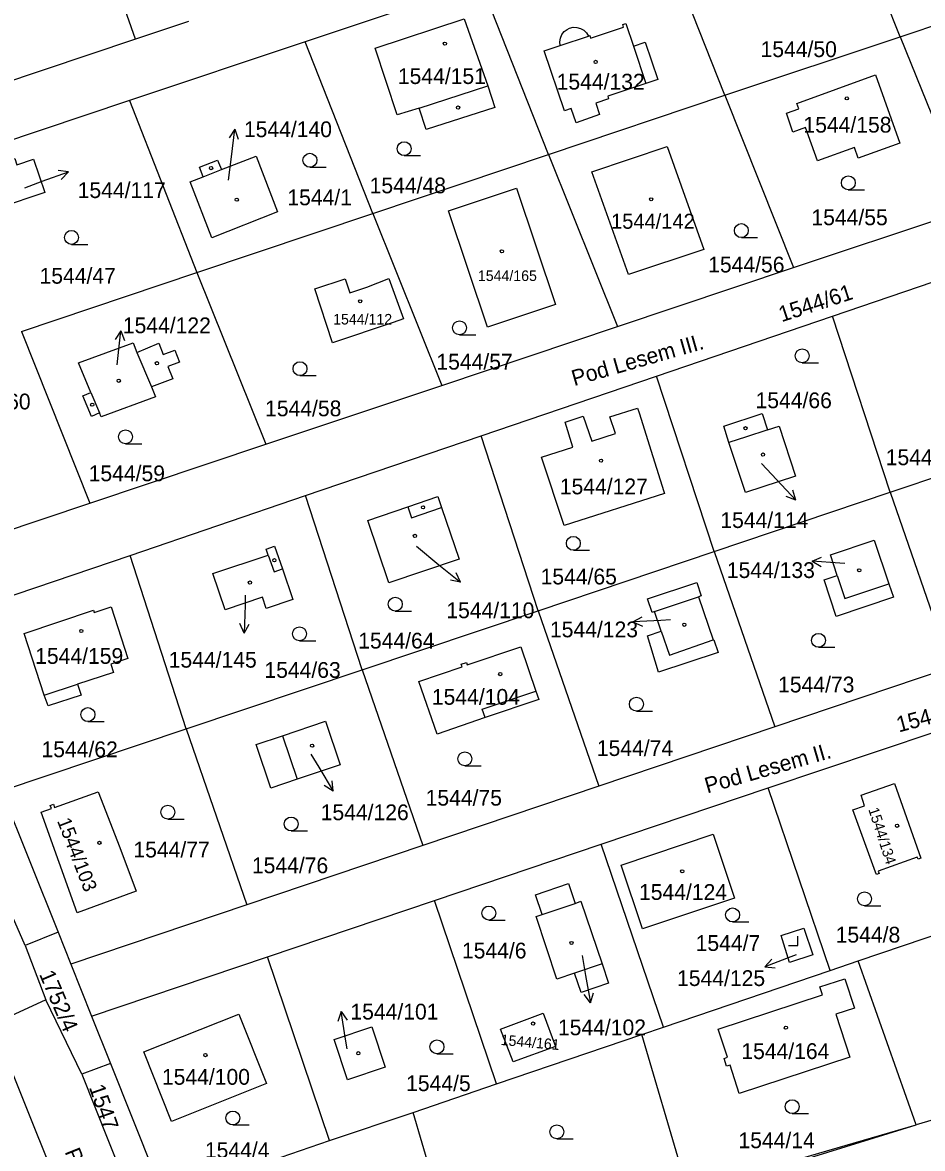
# Model space of a CAD drawing. Extents: x -724107 to -720612, y -1045267 to -1038441.
# Drawn here: x -722966.9 to -722870, y -1044121.9 to -1044000.6 of the extents above; entities that cross this region are included whole.
import ezdxf

# ---------------------------------------------------------------- set-up
doc = ezdxf.new("R2010")
doc.units = 0
for name, color, linetype in [('Hranice parcel', 7, 'Continuous'), ('Parcelní čísla', 7, 'Continuous'), ('Pop  PČ popisy', 7, 'Continuous'), ('Vnitřní kresba', 7, 'Continuous'), ('Značky budov', 7, 'Continuous'), ('Značky kultur', 7, 'Continuous')]:
    doc.layers.add(name, color=color, linetype=linetype)

msp = doc.modelspace()

# ---------------------------------------------------------------- linework, layer by layer
at = {"layer": 'Hranice parcel'}
for p, q in [((-722954.72, -1044002.35), (-722961.42, -1043983.38)), ((-722872.4, -1044002.09), (-722879.63, -1043983.59)), ((-722891.26, -1044008.37), (-722898.58, -1043989.94)), ((-722917.53, -1043996.29), (-722936.48, -1044002.64)), ((-722910.26, -1044014.79), (-722917.53, -1043996.29)), ((-722872.4, -1044002.09), (-722853.44, -1043995.73)), ((-722949.04, -1044000.45), (-722954.72, -1044002.35)), ((-722954.72, -1044002.35), (-722976.6, -1044009.69)), ((-722891.26, -1044008.37), (-722872.4, -1044002.09)), ((-722872.4, -1044002.09), (-722864.9, -1044020.62)), ((-722936.48, -1044002.64), (-722955.39, -1044008.97)), ((-722929.19, -1044021.14), (-722936.48, -1044002.64)), ((-722910.26, -1044014.79), (-722891.26, -1044008.37)), ((-722891.26, -1044008.37), (-722883.86, -1044026.97)), ((-722955.39, -1044008.97), (-722974.35, -1044015.33)), ((-722955.39, -1044008.97), (-722948.12, -1044027.49)), ((-722929.19, -1044021.14), (-722910.26, -1044014.79)), ((-722910.26, -1044014.79), (-722902.82, -1044033.32)), ((-722883.86, -1044026.97), (-722864.9, -1044020.62)), ((-722948.12, -1044027.49), (-722929.19, -1044021.14)), ((-722929.19, -1044021.14), (-722921.76, -1044039.66)), ((-722879.69, -1044032.19), (-722860.81, -1044025.75)), ((-722967.03, -1044033.84), (-722948.12, -1044027.49)), ((-722948.12, -1044027.49), (-722940.7, -1044046)), ((-722902.82, -1044033.32), (-722883.86, -1044026.97)), ((-722898.62, -1044038.65), (-722879.69, -1044032.19)), ((-722873.45, -1044051.18), (-722879.69, -1044032.19)), ((-722967.03, -1044033.84), (-722959.65, -1044052.35)), ((-722921.76, -1044039.66), (-722902.82, -1044033.32)), ((-722917.52, -1044045.09), (-722898.62, -1044038.65)), ((-722892.41, -1044057.55), (-722898.62, -1044038.65)), ((-722940.7, -1044046), (-722921.76, -1044039.66)), ((-722873.45, -1044051.18), (-722854.5, -1044044.8)), ((-722959.65, -1044052.35), (-722940.7, -1044046)), ((-722936.42, -1044051.54), (-722917.52, -1044045.09)), ((-722911.36, -1044063.94), (-722917.52, -1044045.09)), ((-722955.32, -1044057.98), (-722936.42, -1044051.54)), ((-722930.33, -1044070.32), (-722936.42, -1044051.54)), ((-722892.41, -1044057.55), (-722873.45, -1044051.18)), ((-722873.45, -1044051.18), (-722866.94, -1044070.07)), ((-722978.61, -1044058.7), (-722959.65, -1044052.35)), ((-722976.11, -1044065.07), (-722955.32, -1044057.98)), ((-722949.28, -1044076.69), (-722955.32, -1044057.98)), ((-722911.36, -1044063.94), (-722892.41, -1044057.55)), ((-722892.41, -1044057.55), (-722885.89, -1044076.46)), ((-722930.33, -1044070.32), (-722911.36, -1044063.94)), ((-722911.36, -1044063.94), (-722904.84, -1044082.86)), ((-722949.28, -1044076.69), (-722930.33, -1044070.32)), ((-722930.33, -1044070.32), (-722923.79, -1044089.25)), ((-722866.94, -1044070.07), (-722885.89, -1044076.46)), ((-722885.89, -1044076.46), (-722904.84, -1044082.86)), ((-722969.18, -1044083.37), (-722949.28, -1044076.69)), ((-722949.28, -1044076.69), (-722942.74, -1044095.65)), ((-722886.59, -1044083.05), (-722868.61, -1044076.98)), ((-722966.63, -1044100.04), (-722975.5, -1044079.73)), ((-722969.18, -1044083.37), (-722963.07, -1044098.6)), ((-722904.84, -1044082.86), (-722923.79, -1044089.25)), ((-722904.57, -1044089.12), (-722886.59, -1044083.05)), ((-722879.91, -1044102.71), (-722886.59, -1044083.05)), ((-722923.79, -1044089.25), (-722942.74, -1044095.65)), ((-722922.55, -1044095.19), (-722904.57, -1044089.12)), ((-722897.88, -1044108.83), (-722904.57, -1044089.12)), ((-722942.74, -1044095.65), (-722961.69, -1044102.04)), ((-722940.53, -1044101.26), (-722922.55, -1044095.19)), ((-722915.84, -1044114.95), (-722922.55, -1044095.19)), ((-722876.91, -1044101.69), (-722861.95, -1044096.59)), ((-722963.07, -1044098.6), (-722966.63, -1044100.04)), ((-722963.07, -1044098.6), (-722961.69, -1044102.04)), ((-722966.63, -1044100.04), (-722964.39, -1044105.87)), ((-722961.69, -1044102.04), (-722959.46, -1044107.65)), ((-722959.46, -1044107.65), (-722940.53, -1044101.26)), ((-722933.83, -1044121.04), (-722940.53, -1044101.26)), ((-722879.91, -1044102.71), (-722876.91, -1044101.69)), ((-722870.66, -1044119.34), (-722876.91, -1044101.69)), ((-722897.88, -1044108.83), (-722879.91, -1044102.71)), ((-722964.39, -1044105.87), (-722970.11, -1044108.52)), ((-722960.5, -1044113.9), (-722964.39, -1044105.87)), ((-722959.46, -1044107.65), (-722957.42, -1044112.75)), ((-722970.11, -1044108.52), (-722961.74, -1044129.33)), ((-722900.21, -1044109.63), (-722897.88, -1044108.83)), ((-722915.84, -1044114.95), (-722900.21, -1044109.63)), ((-722895.23, -1044126.49), (-722900.21, -1044109.63)), ((-722957.42, -1044112.75), (-722960.5, -1044113.9)), ((-722957.42, -1044112.75), (-722951.67, -1044127.16)), ((-722960.5, -1044113.9), (-722954.59, -1044128.74)), ((-722850.25, -1044113.37), (-722870.66, -1044119.34)), ((-722924.84, -1044118.02), (-722915.84, -1044114.95)), ((-722933.83, -1044121.04), (-722924.84, -1044118.02)), ((-722920.16, -1044133.74), (-722924.84, -1044118.02)), ((-722945.56, -1044142.52), (-722870.66, -1044119.34)), ((-722895.23, -1044126.49), (-722870.66, -1044119.34)), ((-722951.67, -1044127.16), (-722933.83, -1044121.04))]:
    msp.add_line(p, q, dxfattribs=at)
for points in [[(-722928.94, -1044003.31), (-722919.34, -1044000.15), (-722916.78, -1044007.39), (-722916.03, -1044009.73), (-722923.44, -1044012.09), (-722924.18, -1044009.77), (-722926.54, -1044010.52), (-722928.94, -1044003.31)], [(-722905.95, -1044002.01), (-722905.81, -1044001.96), (-722905.72, -1044002.24), (-722902.17, -1044001.05), (-722902.27, -1044000.77), (-722901.93, -1044000.66), (-722901.11, -1044003.11), (-722899.83, -1044002.68), (-722898.49, -1044006.69), (-722899.76, -1044007.12), (-722903.88, -1044008.5), (-722903.78, -1044008.78), (-722905.16, -1044009.25), (-722904.75, -1044010.47), (-722907.28, -1044011.38), (-722907.8, -1044009.82), (-722908.54, -1044010.07), (-722910.71, -1044003.6), (-722909, -1044003.03)], [(-722909, -1044003.03), (-722909.04, -1044002.63), (-722908.98, -1044002.23), (-722908.82, -1044001.86), (-722908.57, -1044001.54), (-722908.26, -1044001.29), (-722907.98, -1044001.16), (-722907.59, -1044001.07), (-722907.19, -1044001.08), (-722906.8, -1044001.19), (-722906.45, -1044001.39), (-722906.16, -1044001.67), (-722905.95, -1044002.01)], [(-722883.5, -1044009.28), (-722875.04, -1044006.21), (-722872.42, -1044013.55), (-722876.9, -1044015.17), (-722877.31, -1044014.04), (-722881.29, -1044015.45), (-722882.57, -1044011.86), (-722883.94, -1044012.36), (-722884.62, -1044010.34), (-722883.29, -1044009.86), (-722883.5, -1044009.28)], [(-722893.53, -1044025.01), (-722901.63, -1044027.71), (-722905.58, -1044016.63), (-722897.49, -1044013.9), (-722893.53, -1044025.01)], [(-722967.52, -1044015.89), (-722965.72, -1044015.28), (-722964.51, -1044018.88), (-722969.44, -1044020.54), (-722970.87, -1044016.27), (-722967.74, -1044015.22), (-722967.52, -1044015.89)], [(-722946.52, -1044023.75), (-722948.85, -1044017.73), (-722947.44, -1044017.18), (-722947.85, -1044016.16), (-722945.89, -1044015.39), (-722945.49, -1044016.41), (-722941.75, -1044014.95), (-722939.45, -1044020.97), (-722946.52, -1044023.75)], [(-722916.84, -1044033.38), (-722921.04, -1044020.84), (-722913.69, -1044018.4), (-722909.52, -1044030.93), (-722916.84, -1044033.38)], [(-722927.44, -1044028.15), (-722925.89, -1044032.5), (-722926.99, -1044032.87), (-722933.52, -1044035.07), (-722935.41, -1044029.27), (-722932.15, -1044028.18), (-722931.64, -1044029.69), (-722929.84, -1044029.08), (-722927.44, -1044028.15)], [(-722952.57, -1044040.89), (-722958.44, -1044043.04), (-722958.61, -1044042.63), (-722959.49, -1044043), (-722960.41, -1044040.8), (-722959.53, -1044040.43), (-722960.87, -1044037.24), (-722955, -1044035.09), (-722954.58, -1044036.11), (-722952.23, -1044035.12), (-722951.75, -1044036.34), (-722950.49, -1044035.85), (-722949.98, -1044037.15), (-722951.24, -1044037.64), (-722950.73, -1044038.95), (-722953.02, -1044039.83), (-722952.57, -1044040.89)], [(-722907.62, -1044046.31), (-722908.45, -1044043.64), (-722906.51, -1044042.99), (-722905.6, -1044045.67), (-722903.06, -1044044.86), (-722903.64, -1044043.06), (-722900.66, -1044042.1), (-722900.5, -1044042.61), (-722899.03, -1044047.32), (-722897.85, -1044051.09), (-722897.77, -1044051.33), (-722908.58, -1044054.77), (-722911, -1044047.39), (-722907.62, -1044046.31)], [(-722886.66, -1044044.46), (-722885.43, -1044044.05), (-722883.66, -1044049.44), (-722889.05, -1044051.21), (-722890.82, -1044045.82), (-722891.39, -1044044.06), (-722887.24, -1044042.7), (-722886.66, -1044044.46)], [(-722927.46, -1044060.95), (-722929.73, -1044054.21), (-722925.42, -1044052.74), (-722922.18, -1044051.64), (-722921.78, -1044052.82), (-722919.88, -1044058.39), (-722927.46, -1044060.95)], [(-722937.8, -1044062.72), (-722940.66, -1044063.7), (-722941.07, -1044062.49), (-722945.07, -1044063.85), (-722946.4, -1044059.95), (-722940.46, -1044057.95), (-722940.68, -1044057.31), (-722939.75, -1044057), (-722938.92, -1044059.42), (-722937.8, -1044062.72)], [(-722875.19, -1044056.34), (-722873.61, -1044061.05), (-722873.12, -1044062.48), (-722879.26, -1044064.57), (-722880.56, -1044060.61), (-722879.16, -1044060.15), (-722879.89, -1044057.93), (-722875.19, -1044056.34)], [(-722898.84, -1044064.03), (-722899.11, -1044064.13), (-722899.61, -1044062.66), (-722894.3, -1044060.89), (-722893.82, -1044062.34), (-722894.11, -1044062.44), (-722892.54, -1044067.1), (-722892.44, -1044067.07), (-722891.99, -1044068.44), (-722898.42, -1044070.57), (-722899.6, -1044066.66), (-722898.13, -1044066.16), (-722898.84, -1044064.03)], [(-722960.58, -1044073.06), (-722964.15, -1044074.21), (-722964.56, -1044073.04), (-722966.72, -1044066.41), (-722959.25, -1044063.9), (-722959.17, -1044064.14), (-722957.36, -1044063.54), (-722955.56, -1044069.1), (-722957.39, -1044069.71), (-722957.1, -1044070.61), (-722960.97, -1044071.87), (-722960.58, -1044073.06)], [(-722911.61, -1044072.61), (-722911.3, -1044073.53), (-722917.09, -1044075.47), (-722922.25, -1044077.25), (-722924.21, -1044071.59), (-722919.57, -1044069.98), (-722919.67, -1044069.7), (-722919.1, -1044069.51), (-722919, -1044069.78), (-722913.22, -1044067.84), (-722911.61, -1044072.61)], [(-722938.91, -1044077.42), (-722934.27, -1044075.86), (-722932.69, -1044080.54), (-722937.33, -1044082.1), (-722940.17, -1044083.06), (-722941.75, -1044078.38), (-722938.91, -1044077.42)], [(-722874.95, -1044092.37), (-722875.04, -1044092.11), (-722877.49, -1044085.41), (-722876.24, -1044084.99), (-722876.59, -1044083.84), (-722872.98, -1044082.58), (-722870.15, -1044090.62), (-722870.46, -1044090.73), (-722870.54, -1044090.5), (-722874.74, -1044092.01), (-722874.65, -1044092.26), (-722874.95, -1044092.37)], [(-722964.9, -1044085.67), (-722963.79, -1044085.27), (-722963.91, -1044084.93), (-722963.57, -1044084.8), (-722963.45, -1044085.15), (-722958.76, -1044083.46), (-722956.43, -1044089.48), (-722954.68, -1044094.18), (-722961.02, -1044096.49), (-722964.9, -1044085.67)], [(-722900.14, -1044098.23), (-722902.42, -1044091.38), (-722892.51, -1044088.03), (-722890.23, -1044094.91), (-722900.14, -1044098.23)], [(-722909.35, -1044103.65), (-722911.58, -1044096.89), (-722910.94, -1044096.67), (-722911.66, -1044094.56), (-722908.12, -1044093.36), (-722907.4, -1044095.48), (-722906.76, -1044095.26), (-722904.48, -1044102), (-722903.78, -1044104.08), (-722906.75, -1044105.09), (-722907.46, -1044103.01), (-722909.35, -1044103.65)], [(-722885.19, -1044098.96), (-722882.77, -1044098.14), (-722881.8, -1044101.03), (-722884.29, -1044101.87), (-722885.19, -1044098.96)], [(-722891.99, -1044109.03), (-722880.74, -1044105.33), (-722881.02, -1044104.48), (-722878.35, -1044103.61), (-722877.31, -1044106.79), (-722879.31, -1044107.44), (-722877.8, -1044112.06), (-722889.71, -1044115.97), (-722890.71, -1044112.93), (-722891.07, -1044113.04), (-722891.35, -1044112.19), (-722890.99, -1044112.07), (-722891.99, -1044109.03)], [(-722943.59, -1044107.41), (-722940.61, -1044114.91), (-722950.87, -1044118.99), (-722953.83, -1044111.49), (-722943.59, -1044107.41)], [(-722915.41, -1044109.04), (-722910.82, -1044107.32), (-722909.51, -1044110.91), (-722914.07, -1044112.57), (-722915.41, -1044109.04)], [(-722929.3, -1044108.8), (-722927.83, -1044113.12), (-722931.89, -1044114.49), (-722933.34, -1044110.16), (-722929.3, -1044108.8)]]:
    msp.add_lwpolyline(points, dxfattribs=at)
at = {"layer": 'Pop  PČ popisy'}
for p, q in [((-722944.04, -1044012.06), (-722944.66, -1044012.99)), ((-722944.41, -1044015.04), (-722944.04, -1044012.06)), ((-722944.04, -1044012.06), (-722943.67, -1044013.12)), ((-722944.71, -1044017.54), (-722944.41, -1044015.04)), ((-722964.78, -1044017.67), (-722961.96, -1044016.64)), ((-722961.96, -1044016.64), (-722963.07, -1044016.52)), ((-722961.96, -1044016.64), (-722962.73, -1044017.46)), ((-722966.67, -1044018.37), (-722964.78, -1044017.67)), ((-722956.33, -1044033.78), (-722956.93, -1044034.72)), ((-722956.64, -1044036.76), (-722956.33, -1044033.78)), ((-722956.33, -1044033.78), (-722955.93, -1044034.82)), ((-722956.71, -1044037.45), (-722956.64, -1044036.76)), ((-722887.32, -1044048.08), (-722885.68, -1044049.84)), ((-722885.68, -1044049.84), (-722883.63, -1044052.04)), ((-722883.63, -1044052.04), (-722883.95, -1044050.96)), ((-722883.63, -1044052.04), (-722884.68, -1044051.64)), ((-722924.49, -1044056.99), (-722922.06, -1044058.99)), ((-722881.87, -1044058.6), (-722880.84, -1044058.17)), ((-722922.06, -1044058.99), (-722919.73, -1044060.88)), ((-722878.88, -1044058.81), (-722881.87, -1044058.6)), ((-722881.87, -1044058.6), (-722880.91, -1044059.17)), ((-722878.34, -1044058.84), (-722878.88, -1044058.81)), ((-722919.73, -1044060.88), (-722920.82, -1044060.64)), ((-722919.73, -1044060.88), (-722920.19, -1044059.86)), ((-722942.91, -1044062.28), (-722942.94, -1044063.36)), ((-722942.94, -1044063.36), (-722943.05, -1044066.36)), ((-722943.05, -1044066.36), (-722943.51, -1044065.34)), ((-722943.05, -1044066.36), (-722942.51, -1044065.38)), ((-722901.16, -1044065.16), (-722900.18, -1044064.6)), ((-722898.16, -1044065), (-722901.16, -1044065.16)), ((-722901.16, -1044065.16), (-722900.13, -1044065.6)), ((-722897.11, -1044064.94), (-722898.16, -1044065)), ((-722935.85, -1044079.39), (-722935, -1044080.81)), ((-722935, -1044080.81), (-722933.45, -1044083.38)), ((-722933.45, -1044083.38), (-722933.54, -1044082.27)), ((-722933.45, -1044083.38), (-722934.4, -1044082.78)), ((-722906.64, -1044101.1), (-722906.26, -1044103.24)), ((-722884.17, -1044101.26), (-722886.97, -1044102.34)), ((-722886.97, -1044102.34), (-722886.22, -1044101.51)), ((-722883.58, -1044101.03), (-722884.17, -1044101.26)), ((-722906.26, -1044103.24), (-722905.74, -1044106.2)), ((-722886.97, -1044102.34), (-722885.86, -1044102.44)), ((-722905.74, -1044106.2), (-722906.41, -1044105.3)), ((-722905.74, -1044106.2), (-722905.42, -1044105.12)), ((-722932.59, -1044107.15), (-722932.93, -1044108.21)), ((-722932.12, -1044110.11), (-722932.59, -1044107.15)), ((-722932.59, -1044107.15), (-722931.94, -1044108.06)), ((-722931.95, -1044111.17), (-722932.12, -1044110.11))]:
    msp.add_line(p, q, dxfattribs=at)
at = {"layer": 'Vnitřní kresba'}
for p, q in [((-722909, -1044003.03), (-722905.95, -1044002.01)), ((-722901.11, -1044003.11), (-722899.76, -1044007.12)), ((-722924.18, -1044009.77), (-722916.78, -1044007.39)), ((-722947.44, -1044017.18), (-722945.49, -1044016.41)), ((-722954.58, -1044036.11), (-722953.02, -1044039.83)), ((-722959.53, -1044040.43), (-722958.61, -1044042.63)), ((-722888.93, -1044045.2), (-722890.82, -1044045.82)), ((-722925.42, -1044052.74), (-722925.02, -1044053.92)), ((-722925.02, -1044053.92), (-722921.78, -1044052.82)), ((-722940.46, -1044057.95), (-722939.81, -1044059.74)), ((-722939.81, -1044059.74), (-722938.92, -1044059.42)), ((-722879.16, -1044060.15), (-722878.34, -1044062.64)), ((-722878.34, -1044062.64), (-722873.61, -1044061.05)), ((-722898.84, -1044064.03), (-722894.11, -1044062.44)), ((-722898.13, -1044066.16), (-722897.22, -1044068.74)), ((-722897.22, -1044068.74), (-722892.54, -1044067.1)), ((-722964.56, -1044073.04), (-722960.97, -1044071.87)), ((-722917.4, -1044074.55), (-722911.61, -1044072.61)), ((-722917.09, -1044075.47), (-722917.4, -1044074.55)), ((-722938.91, -1044077.42), (-722937.33, -1044082.1)), ((-722910.94, -1044096.67), (-722907.4, -1044095.48)), ((-722904.48, -1044102), (-722907.46, -1044103.01))]:
    msp.add_line(p, q, dxfattribs=at)
msp.add_lwpolyline([(-722886.66, -1044044.46), (-722886.75, -1044044.49), (-722888.93, -1044045.2)], dxfattribs=at)
at = {"layer": 'Značky budov'}
for centre in [(-722921.41, -1044002.83), (-722905.18, -1044004.8), (-722878.13, -1044008.73), (-722919.99, -1044009.72), (-722946.59, -1044016.24), (-722943.83, -1044019.65), (-722899.2, -1044019.61), (-722915.27, -1044025.21), (-722930.54, -1044030.6), (-722952.43, -1044037.27), (-722956.54, -1044039.16), (-722959.4, -1044041.74), (-722889.04, -1044044.28), (-722887.16, -1044047.12), (-722904.6, -1044047.77), (-722923.77, -1044052.8), (-722924.64, -1044055.88), (-722939.78, -1044058.51), (-722876.79, -1044059.59), (-722942.41, -1044060.91), (-722895.63, -1044065.46), (-722960.57, -1044066.13), (-722915.45, -1044070.78), (-722935.72, -1044078.49), (-722872.71, -1044087.12), (-722958.62, -1044088.96), (-722895.86, -1044092.03), (-722907.78, -1044099.75), (-722911.92, -1044108.44), (-722884.69, -1044108.88), (-722947.2, -1044111.84), (-722930.74, -1044111.64)]:
    msp.add_circle(centre, 0.175, dxfattribs=at)
at = {"layer": 'Značky kultur'}
for p, q in [((-722925.8, -1044014.9), (-722924.05, -1044014.9)), ((-722935.95, -1044016.15), (-722934.2, -1044016.15)), ((-722877.97, -1044018.59), (-722876.22, -1044018.59)), ((-722889.49, -1044023.73), (-722887.74, -1044023.73)), ((-722961.63, -1044024.46), (-722959.88, -1044024.46)), ((-722919.85, -1044034.2), (-722918.1, -1044034.2)), ((-722882.94, -1044037.23), (-722881.19, -1044037.23)), ((-722937.02, -1044038.61), (-722935.27, -1044038.61)), ((-722955.82, -1044045.95), (-722954.07, -1044045.95)), ((-722907.58, -1044057.43), (-722905.83, -1044057.43)), ((-722926.76, -1044063.99), (-722925.01, -1044063.99)), ((-722937.08, -1044067.18), (-722935.33, -1044067.18)), ((-722881.18, -1044067.89), (-722879.43, -1044067.89)), ((-722900.79, -1044074.76), (-722899.04, -1044074.76)), ((-722959.86, -1044075.89), (-722958.11, -1044075.89)), ((-722919.26, -1044080.66), (-722917.51, -1044080.66)), ((-722951.26, -1044086.41), (-722949.51, -1044086.41)), ((-722937.97, -1044087.68), (-722936.22, -1044087.68)), ((-722876.23, -1044095.75), (-722874.48, -1044095.75)), ((-722916.69, -1044097.28), (-722914.94, -1044097.28)), ((-722890.43, -1044097.48), (-722888.68, -1044097.48)), ((-722883.4, -1044100.03), (-722883.4, -1044099.03)), ((-722884.4, -1044100.03), (-722883.4, -1044100.03)), ((-722922.27, -1044111.69), (-722920.52, -1044111.69)), ((-722884.02, -1044118.14), (-722882.27, -1044118.14)), ((-722944.25, -1044119.36), (-722942.5, -1044119.36)), ((-722909.36, -1044120.85), (-722907.61, -1044120.85))]:
    msp.add_line(p, q, dxfattribs=at)
for centre in [(-722925.8, -1044014.15), (-722935.95, -1044015.4), (-722877.97, -1044017.84), (-722961.63, -1044023.71), (-722889.49, -1044022.98), (-722919.85, -1044033.45), (-722882.94, -1044036.48), (-722937.02, -1044037.86), (-722955.82, -1044045.2), (-722907.58, -1044056.68), (-722926.76, -1044063.24), (-722937.08, -1044066.43), (-722881.18, -1044067.14), (-722900.79, -1044074.01), (-722959.86, -1044075.14), (-722919.26, -1044079.91), (-722951.26, -1044085.66), (-722937.97, -1044086.93), (-722876.23, -1044095), (-722916.69, -1044096.53), (-722890.43, -1044096.73), (-722922.27, -1044110.94), (-722884.02, -1044117.39), (-722944.25, -1044118.61), (-722909.36, -1044120.1)]:
    msp.add_circle(centre, 0.75, dxfattribs=at)

# ---------------------------------------------------------------- texts
at = {"layer": 'Parcelní čísla'}
for s, height, p in [('1544/50', 1.7, (-722887.42, -1044004.28)), ('1544/151', 1.7, (-722926.48, -1044007.18)), ('1544/132', 1.7, (-722909.38, -1044007.78)), ('1544/158', 1.7, (-722882.8, -1044012.42)), ('1544/140', 1.7, (-722943.06, -1044012.91)), ('1544/117', 1.7, (-722960.96, -1044019.47)), ('1544/48', 1.7, (-722929.52, -1044018.96)), ('1544/1', 1.7, (-722938.38, -1044020.25)), ('1544/55', 1.7, (-722881.94, -1044022.4)), ('1544/142', 1.616, (-722903.52, -1044022.78)), ('1544/56', 1.7, (-722893.06, -1044027.49)), ('1544/47', 1.7, (-722965.07, -1044028.7)), ('1544/165', 1.139, (-722917.86, -1044028.41)), ('1544/122', 1.7, (-722956.1, -1044034.04)), ('1544/112', 1.139, (-722933.45, -1044033.1)), ('1544/57', 1.7, (-722922.33, -1044037.96)), ('1544/60', 1.7, (-722974.25, -1044042.25)), ('1544/58', 1.7, (-722940.78, -1044042.99)), ('1544/66', 1.7, (-722887.96, -1044042.12)), ('1544/106', 1.7, (-722873.94, -1044048.26)), ('1544/59', 1.7, (-722959.78, -1044049.99)), ('1544/127', 1.7, (-722909.04, -1044051.4)), ('1544/114', 1.7, (-722891.75, -1044055.03)), ('1544/65', 1.7, (-722911.11, -1044061.11)), ('1544/133', 1.7, (-722891.05, -1044060.42)), ('1544/110', 1.7, (-722921.26, -1044064.75)), ('1544/123', 1.7, (-722910.1, -1044066.81)), ('1544/64', 1.7, (-722930.75, -1044068.02)), ('1544/159', 1.7, (-722965.54, -1044069.67)), ('1544/145', 1.7, (-722951.16, -1044070.08)), ('1544/63', 1.7, (-722940.85, -1044071.18)), ('1544/73', 1.7, (-722885.53, -1044072.75)), ('1544/104', 1.7, (-722922.82, -1044074.08)), ('1544/62', 1.7, (-722964.86, -1044079.73)), ('1544/74', 1.7, (-722905.05, -1044079.6)), ('1544/75', 1.7, (-722923.49, -1044084.95)), ('1544/126', 1.7, (-722934.79, -1044086.52)), ('1544/77', 1.7, (-722954.96, -1044090.54)), ('1544/76', 1.7, (-722942.2, -1044092.24)), ('1544/124', 1.7, (-722900.51, -1044095.11)), ('1544/8', 1.7, (-722879.33, -1044099.71)), ('1544/7', 1.7, (-722894.41, -1044100.61)), ('1544/6', 1.7, (-722919.58, -1044101.42)), ('1544/125', 1.7, (-722896.41, -1044104.39)), ('1544/101', 1.7, (-722931.59, -1044108)), ('1544/102', 1.7, (-722909.24, -1044109.7)), ('1544/164', 1.7, (-722889.49, -1044112.26)), ('1544/100', 1.7, (-722951.89, -1044115.03)), ('1544/5', 1.7, (-722925.59, -1044115.72)), ('1544/14', 1.7, (-722889.8, -1044121.87)), ('1544/4', 1.7, (-722947.26, -1044122.93))]:
    msp.add_text(s, height=height, dxfattribs=at).set_placement(p)
for s, height, rotation, p in [('1544/61', 1.7, 18, (-722885.15, -1044032.86)), ('1544/3', 1.7, 15, (-722872.53, -1044077.07)), ('1544/134', 1.139, 288, (-722875.83, -1044085.35)), ('1544/103', 1.495, 291, (-722963.2, -1044086.59)), ('1752/4', 1.7, 293, (-722965.14, -1044103.11)), ('1544/161', 1.139, 355, (-722915.44, -1044110.74)), ('1547', 1.7, 289, (-722959.76, -1044115.31))]:
    msp.add_text(s, height=height, rotation=rotation, dxfattribs=at).set_placement(p)
at = {"layer": 'Pop  PČ popisy'}
for s, rotation, p in [('Pod Lesem III.', 16, (-722907.49, -1044039.74)), ('Pod Lesem II.', 16, (-722893.16, -1044083.65)), ('Pod lesem', 292, (-722962.39, -1044122.25))]:
    msp.add_text(s, height=1.7, rotation=rotation, dxfattribs=at).set_placement(p)

doc.saveas('drawing.dxf')
